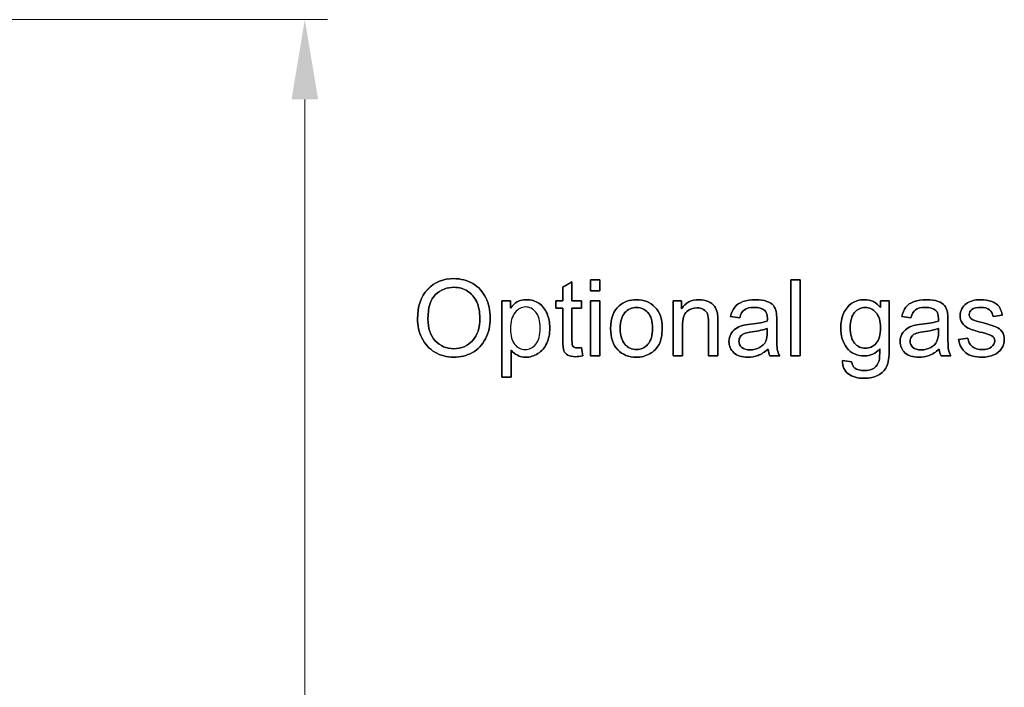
# Model space of a CAD drawing. Header units: inches. Extents: x 0 to 17820, y -10 to 12600.
# Tile 281 of 338: x 9466 to 10762, y 10402 to 11280. Entities that reach past the tile are written whole.
import ezdxf

# ---------------------------------------------------------------- set-up
doc = ezdxf.new("R2010")
doc.units = ezdxf.units.IN
doc.layers.add('1', color=7, linetype='Continuous', true_color=0xffffff)
doc.layers.add('254', color=7, linetype='Continuous', true_color=0xffffff)
doc.styles.add('latin_extended', font='simplex.shx')
doc.dimstyles.get("Standard").update_dxf_attribs({"dimtxt": 0.18, "dimasz": 0.18, "dimexe": 0.18, "dimexo": 0.0625, "dimgap": 0.09, "dimtad": 0, "dimtih": 1, "dimtoh": 1, "dimdec": 4, "dimzin": 0, "dimdsep": 46, "dimtxsty": 'Standard', "dimcen": 0.09, "dimadec": 0, "dimazin": 0, "dimtfac": 1, "dimtdec": 4, "dimtofl": 0, "dimtmove": 0, "dimatfit": 3, "dimfxl": 1, "dimtolj": 1, "dimtzin": 0, "dimarcsym": 0})

# ---------------------------------------------------------------- blocks, each defined once
blk = doc.blocks.new('_U11')
at = {"layer": '254', "color": 3, "linetype": 'Continuous', "lineweight": 13, "transparency": 16777216}
for p, q in [((8978.7, 11280.4), (9871.4, 11280.4)), ((9841.4, 11175.4), (9841.4, 7804.9)), ((8526.7, 7699.9), (9871.4, 7699.9))]:
    blk.add_line(p, q, dxfattribs=at)
at = {"layer": '254', "color": 3, "transparency": 16777216}
for points in [[(9858.9, 11175.4), (9823.9, 11175.4), (9841.4, 11280.4)], [(9823.9, 7804.9), (9858.9, 7804.9), (9841.4, 7699.9)]]:
    blk.add_solid(points, dxfattribs=at)
at = {"layer": 'Defpoints', "color": 0, "transparency": 16777216}
for p in [(8948.7, 11280.4), (8496.7, 7699.9), (9841.4, 7699.9)]:
    blk.add_point(p, dxfattribs=at)
at = {"layer": '254', "color": 2, "lineweight": 13, "transparency": 16777216, "insert": (9683.9, 9305.1), "char_height": 105, "attachment_point": 1, "rotation": 90, "style": 'latin_extended'}
blk.add_mtext('\\A1;3580', dxfattribs=at)

msp = doc.modelspace()

# ---------------------------------------------------------------- linework, layer by layer
at = {"layer": '1', "color": 150, "linetype": 'Continuous', "lineweight": 25}
for points, knots in [([(10003.109, 10925.555), (9994.188, 10916.16), (9989.737, 10903.165), (9989.737, 10877.787), (9991.655, 10869.447), (9999.289, 10853.719), (10004.907, 10847.524), (10019.726, 10838.428), (10028.135, 10836.14), (10046.247, 10836.14), (10054.331, 10838.212), (10069.343, 10846.433), (10075.129, 10852.487), (10083.316, 10868.501), (10085.362, 10877.583), (10085.362, 10897.716), (10083.418, 10906.669), (10075.631, 10922.448), (10070.013, 10928.593), (10055.187, 10937.438), (10046.861, 10939.619), (10023.531, 10939.619), (10012.019, 10934.937), (10003.109, 10925.555)], [0, 0, 0, 0, 0.16065879, 0.16065879, 0.24556782, 0.24556782, 0.33070077, 0.33070077, 0.4156206, 0.4156206, 0.49407913, 0.49407913, 0.57221999, 0.57221999, 0.65036086, 0.65036086, 0.72751509, 0.72751509, 0.80487083, 0.80487083, 0.88210946, 0.88210946, 1, 1, 1, 1]), ([(10217.442, 10937.854), (10217.442, 10933.147), (10217.442, 10928.44), (10217.442, 10923.732), (10221.535, 10923.732), (10225.628, 10923.732), (10229.721, 10923.732), (10229.721, 10928.44), (10229.721, 10933.147), (10229.721, 10937.854), (10225.628, 10937.854), (10221.535, 10937.854), (10217.442, 10937.854)], [0, 0, 0, 0, 0.26744186, 0.26744186, 0.26744186, 0.5, 0.5, 0.5, 0.76744186, 0.76744186, 0.76744186, 1, 1, 1, 1]), ([(10481.192, 10937.854), (10481.192, 10904.52), (10481.192, 10871.187), (10481.192, 10837.854), (10485.285, 10837.854), (10489.379, 10837.854), (10493.472, 10837.854), (10493.472, 10871.187), (10493.472, 10904.52), (10493.472, 10937.854), (10489.379, 10937.854), (10485.285, 10937.854), (10481.192, 10937.854)], [0, 0, 0, 0, 0.44531784, 0.44531784, 0.44531784, 0.5, 0.5, 0.5, 0.94531784, 0.94531784, 0.94531784, 1, 1, 1, 1]), ([(10013.094, 10857.885), (10006.621, 10864.817), (10003.372, 10874.308), (10003.372, 10901.399), (10006.749, 10912.144), (10020.243, 10925.025), (10028.314, 10928.235), (10044.277, 10928.235), (10050.238, 10926.572), (10060.829, 10919.87), (10064.845, 10915.163), (10070.367, 10903.046), (10071.727, 10895.925), (10071.727, 10874.922), (10068.504, 10864.971), (10055.637, 10850.976), (10047.45, 10847.473), (10027.7, 10847.473), (10019.591, 10850.926), (10013.094, 10857.885)], [0, 0, 0, 0, 0.09771353, 0.09771353, 0.21969985, 0.21969985, 0.34145563, 0.34145563, 0.42671785, 0.42671785, 0.51198007, 0.51198007, 0.59710706, 0.59710706, 0.73175761, 0.73175761, 0.8669212, 0.8669212, 1, 1, 1, 1]), ([(10207.132, 10837.982), (10206.544, 10841.597), (10205.956, 10845.213), (10205.367, 10848.828), (10203.142, 10848.521), (10201.351, 10848.368), (10198.153, 10848.368), (10196.772, 10848.649), (10195.774, 10849.238), (10194.802, 10849.826), (10194.111, 10850.619), (10193.676, 10851.642), (10193.241, 10852.64), (10193.011, 10854.891), (10193.011, 10872.509), (10193.011, 10886.622), (10193.011, 10900.734), (10197.13, 10900.734), (10201.249, 10900.734), (10205.367, 10900.734), (10205.367, 10903.923), (10205.367, 10907.113), (10205.367, 10910.302), (10201.249, 10910.302), (10197.13, 10910.302), (10193.011, 10910.302), (10193.011, 10918.735), (10193.011, 10927.169), (10193.011, 10935.603), (10188.944, 10933.147), (10184.876, 10930.691), (10180.809, 10928.235), (10180.809, 10922.257), (10180.809, 10916.28), (10180.809, 10910.302), (10177.807, 10910.302), (10174.805, 10910.302), (10171.804, 10910.302), (10171.804, 10907.113), (10171.804, 10903.923), (10171.804, 10900.734), (10174.805, 10900.734), (10177.807, 10900.734), (10180.809, 10900.734), (10180.809, 10886.843), (10180.809, 10872.952), (10180.809, 10851.694), (10181.32, 10846.859), (10183.325, 10842.284), (10185.03, 10840.412), (10189.941, 10837.598), (10193.395, 10836.907), (10200.583, 10836.907), (10203.679, 10837.265), (10207.132, 10837.982)], [0, 0, 0, 0, 0.03867612, 0.03867612, 0.03867612, 0.05775588, 0.05775588, 0.08284222, 0.08284222, 0.08284222, 0.09580559, 0.09580559, 0.09580559, 0.12302873, 0.12302873, 0.23264991, 0.23264991, 0.23264991, 0.27194996, 0.27194996, 0.27194996, 0.30238106, 0.30238106, 0.30238106, 0.34168111, 0.34168111, 0.34168111, 0.42215265, 0.42215265, 0.42215265, 0.46749019, 0.46749019, 0.46749019, 0.52452816, 0.52452816, 0.52452816, 0.55316919, 0.55316919, 0.55316919, 0.58360029, 0.58360029, 0.58360029, 0.61224132, 0.61224132, 0.61224132, 0.74478747, 0.74478747, 0.81508818, 0.81508818, 0.88605215, 0.88605215, 0.95701611, 0.95701611, 1, 1, 1, 1]), ([(10100.865, 10910.302), (10100.865, 10876.9), (10100.865, 10843.499), (10100.865, 10810.097), (10104.958, 10810.097), (10109.051, 10810.097), (10113.144, 10810.097), (10113.144, 10821.848), (10113.144, 10833.599), (10113.144, 10845.349), (10115.242, 10842.714), (10117.902, 10840.54), (10124.39, 10837.066), (10128.084, 10836.216), (10137.78, 10836.216), (10143.101, 10837.803), (10153.243, 10844.103), (10157.12, 10848.675), (10162.431, 10860.524), (10163.771, 10867.196), (10163.771, 10881.522), (10162.543, 10887.892), (10157.725, 10899.477), (10154.152, 10903.983), (10144.72, 10910.339), (10139.238, 10911.939), (10128.34, 10911.939), (10124.298, 10911.018), (10117.678, 10907.324), (10114.679, 10904.572), (10112.044, 10900.888), (10112.044, 10904.026), (10112.044, 10907.164), (10112.044, 10910.302), (10108.318, 10910.302), (10104.591, 10910.302), (10100.865, 10910.302)], [0, 0, 0, 0, 0.34571608, 0.34571608, 0.34571608, 0.38808108, 0.38808108, 0.38808108, 0.50970395, 0.50970395, 0.50970395, 0.54564415, 0.54564415, 0.58146727, 0.58146727, 0.63050017, 0.63050017, 0.67964438, 0.67964438, 0.72861228, 0.72861228, 0.77420309, 0.77420309, 0.81996592, 0.81996592, 0.86589994, 0.86589994, 0.90116049, 0.90116049, 0.93662964, 0.93662964, 0.93662964, 0.96559895, 0.96559895, 0.96559895, 1, 1, 1, 1]), ([(10255.02, 10903.883), (10247.552, 10897.434), (10243.817, 10887.483), (10243.817, 10861.85), (10246.964, 10852.461), (10259.448, 10839.465), (10267.659, 10836.216), (10284.109, 10836.216), (10289.941, 10837.7), (10300.645, 10843.59), (10304.702, 10847.754), (10310.325, 10858.437), (10311.712, 10865.764), (10311.712, 10886.613), (10308.539, 10895.618), (10295.902, 10908.665), (10287.767, 10911.939), (10268.836, 10911.939), (10261.238, 10909.253), (10255.02, 10903.883)], [0, 0, 0, 0, 0.15231863, 0.15231863, 0.29126577, 0.29126577, 0.43021291, 0.43021291, 0.51687944, 0.51687944, 0.60372169, 0.60372169, 0.6903933, 0.6903933, 0.79724871, 0.79724871, 0.90410412, 0.90410412, 1, 1, 1, 1]), ([(10326.089, 10910.302), (10326.089, 10886.153), (10326.089, 10862.003), (10326.089, 10837.854), (10330.182, 10837.854), (10334.275, 10837.854), (10338.368, 10837.854), (10338.368, 10851.046), (10338.368, 10864.237), (10338.368, 10886.69), (10340.261, 10892.983), (10347.87, 10899.622), (10352.387, 10901.297), (10360.88, 10901.297), (10363.72, 10900.555), (10368.613, 10897.599), (10370.294, 10895.618), (10371.241, 10893.136), (10372.213, 10890.655), (10372.674, 10886.92), (10372.674, 10867.239), (10372.674, 10852.546), (10372.674, 10837.854), (10376.767, 10837.854), (10380.86, 10837.854), (10384.953, 10837.854), (10384.953, 10852.7), (10384.953, 10867.546), (10384.953, 10888.071), (10384.723, 10892.062), (10384.288, 10894.339), (10383.546, 10897.844), (10382.267, 10900.862), (10378.622, 10905.944), (10375.897, 10908), (10368.59, 10911.168), (10364.564, 10911.939), (10350.136, 10911.939), (10342.461, 10907.948), (10337.14, 10899.992), (10337.14, 10903.429), (10337.14, 10906.865), (10337.14, 10910.302), (10333.456, 10910.302), (10329.773, 10910.302), (10326.089, 10910.302)], [0, 0, 0, 0, 0.16413715, 0.16413715, 0.16413715, 0.19195701, 0.19195701, 0.19195701, 0.28161809, 0.28161809, 0.34456051, 0.34456051, 0.40726343, 0.40726343, 0.44660644, 0.44660644, 0.48564964, 0.48564964, 0.48564964, 0.5169313, 0.5169313, 0.60906513, 0.60906513, 0.60906513, 0.64134315, 0.64134315, 0.64134315, 0.75841821, 0.75841821, 0.80320397, 0.80320397, 0.80320397, 0.82968334, 0.82968334, 0.85633964, 0.85633964, 0.88292838, 0.88292838, 0.94403582, 0.94403582, 0.94403582, 0.97104607, 0.97104607, 0.97104607, 1, 1, 1, 1]), ([(10437.932, 10838.6), (10442.129, 10840.182), (10446.503, 10842.919), (10451.057, 10846.782), (10451.415, 10843.379), (10452.233, 10840.386), (10453.513, 10837.854), (10457.785, 10837.854), (10462.057, 10837.854), (10466.329, 10837.854), (10464.794, 10840.617), (10463.745, 10843.533), (10462.721, 10849.575), (10462.441, 10856.784), (10462.441, 10873.677), (10462.441, 10879.135), (10462.441, 10890.041), (10462.236, 10893.802), (10461.827, 10895.899), (10461.11, 10899.276), (10459.831, 10902.039), (10456.211, 10906.475), (10453.359, 10908.281), (10445.611, 10911.206), (10440.594, 10911.939), (10428.186, 10911.939), (10422.686, 10911.069), (10413.241, 10907.682), (10409.614, 10905.237), (10407.132, 10902.065), (10404.625, 10898.918), (10402.835, 10894.774), (10401.735, 10889.632), (10405.734, 10889.086), (10409.733, 10888.54), (10413.733, 10887.994), (10415.063, 10893.136), (10417.084, 10896.718), (10422.61, 10900.76), (10426.856, 10901.758), (10438.829, 10901.758), (10443.484, 10900.376), (10448.946, 10895.581), (10450.11, 10892.036), (10450.11, 10886.587), (10450.085, 10885.513), (10450.033, 10883.825), (10445.352, 10882.187), (10438.035, 10880.78), (10423.273, 10879.026), (10419.642, 10878.401), (10417.212, 10877.762), (10413.937, 10876.841), (10410.995, 10875.51), (10405.788, 10871.937), (10403.653, 10869.601), (10400.441, 10863.737), (10399.611, 10860.494), (10399.611, 10850.901), (10401.76, 10845.938), (10410.305, 10838.161), (10416.419, 10836.216), (10429.21, 10836.216), (10433.712, 10837.01), (10437.932, 10838.6)], [0, 0, 0, 0, 0.07650394, 0.07650394, 0.07650394, 0.12233479, 0.12233479, 0.12233479, 0.18542425, 0.18542425, 0.18542425, 0.23108976, 0.23108976, 0.27682058, 0.27682058, 0.29864587, 0.29864587, 0.32043707, 0.32043707, 0.32043707, 0.35130399, 0.35130399, 0.38195844, 0.38195844, 0.41279066, 0.41279066, 0.44375028, 0.44375028, 0.4749126, 0.4749126, 0.4749126, 0.51520845, 0.51520845, 0.51520845, 0.55089076, 0.55089076, 0.55089076, 0.58802562, 0.58802562, 0.62516048, 0.62516048, 0.66492436, 0.66492436, 0.69417679, 0.69417679, 0.69671399, 0.69671399, 0.69671399, 0.76089567, 0.76089567, 0.79241422, 0.79241422, 0.79241422, 0.82041888, 0.82041888, 0.84829607, 0.84829607, 0.875987, 0.875987, 0.92354316, 0.92354316, 0.97109931, 0.97109931, 1, 1, 1, 1]), ([(10561.008, 10830.077), (10557.026, 10830.665), (10553.044, 10831.254), (10549.061, 10831.842), (10548.882, 10824.039), (10551.44, 10818.181), (10562.083, 10810.404), (10569.066, 10808.46), (10584.978, 10808.46), (10591.118, 10809.816), (10601.065, 10815.274), (10604.702, 10819), (10609.307, 10828.414), (10610.458, 10836.396), (10610.458, 10868.552), (10610.458, 10889.427), (10610.458, 10910.302), (10606.68, 10910.302), (10602.903, 10910.302), (10599.125, 10910.302), (10599.125, 10907.386), (10599.125, 10904.469), (10599.125, 10901.553), (10593.574, 10908.486), (10586.539, 10911.939), (10571.573, 10911.939), (10565.997, 10910.328), (10556.48, 10903.983), (10552.847, 10899.455), (10547.871, 10887.759), (10546.605, 10881.394), (10546.605, 10864.433), (10549.343, 10855.812), (10560.241, 10841.435), (10567.966, 10837.854), (10585.925, 10837.854), (10592.602, 10841), (10597.974, 10847.345), (10598.025, 10839.337), (10597.718, 10834.068), (10596.023, 10827.488), (10593.907, 10824.295), (10587.716, 10819.742), (10583.341, 10818.616), (10572.367, 10818.616), (10568.197, 10819.742), (10562.882, 10823.716), (10561.494, 10826.393), (10561.008, 10830.077)], [0, 0, 0, 0, 0.0346674, 0.0346674, 0.0346674, 0.0920587, 0.0920587, 0.14945, 0.14945, 0.19767228, 0.19767228, 0.24560027, 0.24560027, 0.29352827, 0.29352827, 0.38221136, 0.38221136, 0.38221136, 0.40680852, 0.40680852, 0.40680852, 0.42579776, 0.42579776, 0.42579776, 0.47880468, 0.47880468, 0.51863923, 0.51863923, 0.55847377, 0.55847377, 0.59851928, 0.59851928, 0.65680775, 0.65680775, 0.71509621, 0.71509621, 0.7619967, 0.7619967, 0.7619967, 0.79616416, 0.79616416, 0.85258836, 0.85258836, 0.90901256, 0.90901256, 0.96113536, 0.96113536, 1, 1, 1, 1]), ([(10663.155, 10838.6), (10667.352, 10840.182), (10671.727, 10842.919), (10676.281, 10846.782), (10676.639, 10843.379), (10677.457, 10840.386), (10678.736, 10837.854), (10683.009, 10837.854), (10687.281, 10837.854), (10691.553, 10837.854), (10690.018, 10840.617), (10688.969, 10843.533), (10687.945, 10849.575), (10687.665, 10856.784), (10687.665, 10873.677), (10687.665, 10879.135), (10687.665, 10890.041), (10687.46, 10893.802), (10687.051, 10895.899), (10686.334, 10899.276), (10685.055, 10902.039), (10681.435, 10906.475), (10678.583, 10908.281), (10670.835, 10911.206), (10665.818, 10911.939), (10653.41, 10911.939), (10647.91, 10911.069), (10638.465, 10907.682), (10634.838, 10905.237), (10632.356, 10902.065), (10629.849, 10898.918), (10628.059, 10894.774), (10626.958, 10889.632), (10630.958, 10889.086), (10634.957, 10888.54), (10638.956, 10887.994), (10640.287, 10893.136), (10642.308, 10896.718), (10647.833, 10900.76), (10652.08, 10901.758), (10664.052, 10901.758), (10668.708, 10900.376), (10674.17, 10895.581), (10675.334, 10892.036), (10675.334, 10886.587), (10675.308, 10885.513), (10675.257, 10883.825), (10670.576, 10882.187), (10663.259, 10880.78), (10648.497, 10879.026), (10644.866, 10878.401), (10642.436, 10877.762), (10639.161, 10876.841), (10636.219, 10875.51), (10631.012, 10871.937), (10628.877, 10869.601), (10625.665, 10863.737), (10624.835, 10860.494), (10624.835, 10850.901), (10626.984, 10845.938), (10635.528, 10838.161), (10641.643, 10836.216), (10654.434, 10836.216), (10658.936, 10837.01), (10663.155, 10838.6)], [0, 0, 0, 0, 0.07650394, 0.07650394, 0.07650394, 0.12233479, 0.12233479, 0.12233479, 0.18542425, 0.18542425, 0.18542425, 0.23108976, 0.23108976, 0.27682058, 0.27682058, 0.29864587, 0.29864587, 0.32043707, 0.32043707, 0.32043707, 0.35130399, 0.35130399, 0.38195844, 0.38195844, 0.41279066, 0.41279066, 0.44375028, 0.44375028, 0.4749126, 0.4749126, 0.4749126, 0.51520845, 0.51520845, 0.51520845, 0.55089076, 0.55089076, 0.55089076, 0.58802562, 0.58802562, 0.62516048, 0.62516048, 0.66492436, 0.66492436, 0.69417679, 0.69417679, 0.69671399, 0.69671399, 0.69671399, 0.76089567, 0.76089567, 0.79241422, 0.79241422, 0.79241422, 0.82041888, 0.82041888, 0.84829607, 0.84829607, 0.875987, 0.875987, 0.92354316, 0.92354316, 0.97109931, 0.97109931, 1, 1, 1, 1]), ([(10713.937, 10861.389), (10709.887, 10860.75), (10705.836, 10860.11), (10701.786, 10859.471), (10703.142, 10851.796), (10706.288, 10845.989), (10716.163, 10838.161), (10723.351, 10836.216), (10738.445, 10836.216), (10743.536, 10837.214), (10752.54, 10841.154), (10755.994, 10843.942), (10760.741, 10851.19), (10761.955, 10855.045), (10761.955, 10863.308), (10760.983, 10866.813), (10759.013, 10869.627), (10757.068, 10872.466), (10754.357, 10874.615), (10747.492, 10877.535), (10741.438, 10879.45), (10726.748, 10883.393), (10723.147, 10884.464), (10721.919, 10884.925), (10719.77, 10885.794), (10718.209, 10886.869), (10717.212, 10888.199), (10716.214, 10889.478), (10715.702, 10890.911), (10715.702, 10895.004), (10716.905, 10897.178), (10721.73, 10900.926), (10725.756, 10901.834), (10736.168, 10901.834), (10739.852, 10900.785), (10745.094, 10896.612), (10746.682, 10893.699), (10747.219, 10889.964), (10751.219, 10890.51), (10755.218, 10891.056), (10759.217, 10891.601), (10758.45, 10896.283), (10757.043, 10900.018), (10752.962, 10905.629), (10749.778, 10907.846), (10741.182, 10911.121), (10736.194, 10911.939), (10726.728, 10911.939), (10723.198, 10911.453), (10716.605, 10909.46), (10713.988, 10908.281), (10712.095, 10906.874), (10709.537, 10905.058), (10707.516, 10902.781), (10706.058, 10900.018), (10704.574, 10897.281), (10703.832, 10894.288), (10703.832, 10887.508), (10704.728, 10884.259), (10708.328, 10878.397), (10710.97, 10876.099), (10717.918, 10872.778), (10724.17, 10870.829), (10739.852, 10866.864), (10744.022, 10865.482), (10748.124, 10862.81), (10749.343, 10860.622), (10749.343, 10854.738), (10747.961, 10852.052), (10742.523, 10847.434), (10738.317, 10846.321), (10727.086, 10846.321), (10722.737, 10847.6), (10716.523, 10852.796), (10714.602, 10856.529), (10713.937, 10861.389)], [0, 0, 0, 0, 0.04048951, 0.04048951, 0.04048951, 0.10713507, 0.10713507, 0.17378063, 0.17378063, 0.21398528, 0.21398528, 0.25418994, 0.25418994, 0.29419666, 0.29419666, 0.33495352, 0.33495352, 0.33495352, 0.36752383, 0.36752383, 0.40018235, 0.40018235, 0.42284402, 0.42284402, 0.42284402, 0.43935576, 0.43935576, 0.43935576, 0.45256377, 0.45256377, 0.47344095, 0.47344095, 0.49445695, 0.49445695, 0.51232055, 0.51232055, 0.52999349, 0.52999349, 0.52999349, 0.56186032, 0.56186032, 0.56186032, 0.59371819, 0.59371819, 0.62538692, 0.62538692, 0.65705566, 0.65705566, 0.67816815, 0.67816815, 0.69923584, 0.69923584, 0.69923584, 0.72293913, 0.72293913, 0.72293913, 0.74690676, 0.74690676, 0.77334724, 0.77334724, 0.80005965, 0.80005965, 0.82669612, 0.82669612, 0.84644661, 0.84644661, 0.87468024, 0.87468024, 0.90602215, 0.90602215, 0.93753622, 0.93753622, 0.96890705, 0.96890705, 1, 1, 1, 1]), ([(10117.647, 10852.998), (10113.861, 10857.45), (10111.993, 10864.331), (10111.993, 10882.98), (10113.988, 10890.092), (10122.062, 10899.852), (10126.677, 10902.32), (10137.166, 10902.32), (10141.719, 10900.018), (10149.289, 10890.811), (10151.21, 10883.927), (10151.21, 10864.996), (10149.266, 10857.859), (10141.502, 10848.613), (10136.808, 10846.321), (10125.986, 10846.321), (10121.433, 10848.547), (10117.647, 10852.998)], [0, 0, 0, 0, 0.12284292, 0.12284292, 0.24534928, 0.24534928, 0.36754122, 0.36754122, 0.49093113, 0.49093113, 0.61425057, 0.61425057, 0.74371891, 0.74371891, 0.87276825, 0.87276825, 1, 1, 1, 1]), ([(10217.442, 10910.302), (10217.442, 10886.153), (10217.442, 10862.003), (10217.442, 10837.854), (10221.535, 10837.854), (10225.628, 10837.854), (10229.721, 10837.854), (10229.721, 10862.003), (10229.721, 10886.153), (10229.721, 10910.302), (10225.628, 10910.302), (10221.535, 10910.302), (10217.442, 10910.302)], [0, 0, 0, 0, 0.42753623, 0.42753623, 0.42753623, 0.5, 0.5, 0.5, 0.92753623, 0.92753623, 0.92753623, 1, 1, 1, 1]), ([(10262.524, 10853.234), (10258.476, 10857.859), (10256.455, 10864.792), (10256.455, 10883.339), (10258.476, 10890.297), (10266.572, 10899.47), (10271.65, 10901.758), (10283.853, 10901.758), (10288.892, 10899.455), (10297.08, 10890.244), (10299.074, 10883.441), (10299.074, 10864.971), (10297.053, 10857.91), (10288.957, 10848.635), (10283.878, 10846.321), (10271.65, 10846.321), (10266.559, 10848.624), (10262.524, 10853.234)], [0, 0, 0, 0, 0.12284656, 0.12284656, 0.24535471, 0.24535471, 0.368248, 0.368248, 0.48960513, 0.48960513, 0.6110062, 0.6110062, 0.74003818, 0.74003818, 0.86947524, 0.86947524, 1, 1, 1, 1]), ([(10564.902, 10854.55), (10561.11, 10858.933), (10559.217, 10865.866), (10559.217, 10884.106), (10561.136, 10890.681), (10568.783, 10899.559), (10573.415, 10901.758), (10584.416, 10901.758), (10589.148, 10899.506), (10597.028, 10890.501), (10598.997, 10883.825), (10598.997, 10865.687), (10597.079, 10858.882), (10589.455, 10850.184), (10584.723, 10848.01), (10573.39, 10848.01), (10568.657, 10850.21), (10564.902, 10854.55)], [0, 0, 0, 0, 0.13020481, 0.13020481, 0.24955923, 0.24955923, 0.36965089, 0.36965089, 0.49199779, 0.49199779, 0.61434469, 0.61434469, 0.74270286, 0.74270286, 0.87106103, 0.87106103, 1, 1, 1, 1]), ([(10429.979, 10869.564), (10438.88, 10870.855), (10445.582, 10872.389), (10450.033, 10874.206), (10450.033, 10872.705), (10450.033, 10871.204), (10450.033, 10864.306), (10449.368, 10860.212), (10448.064, 10857.424), (10446.324, 10853.842), (10443.612, 10851.003), (10436.245, 10846.859), (10432.049, 10845.835), (10422.533, 10845.835), (10418.926, 10846.91), (10413.975, 10851.299), (10412.709, 10854.022), (10412.709, 10859.419), (10413.298, 10861.364), (10415.537, 10864.876), (10417.186, 10866.199), (10419.258, 10867.12), (10421.356, 10868.015), (10424.938, 10868.834), (10429.979, 10869.564)], [0, 0, 0, 0, 0.16673068, 0.16673068, 0.16673068, 0.20312128, 0.20312128, 0.3340034, 0.3340034, 0.3340034, 0.4399845, 0.4399845, 0.5459656, 0.5459656, 0.65309244, 0.65309244, 0.75967285, 0.75967285, 0.82878358, 0.82878358, 0.89718377, 0.89718377, 0.89718377, 1, 1, 1, 1]), ([(10655.203, 10869.564), (10664.104, 10870.855), (10670.806, 10872.389), (10675.257, 10874.206), (10675.257, 10872.705), (10675.257, 10871.204), (10675.257, 10864.306), (10674.592, 10860.212), (10673.287, 10857.424), (10671.548, 10853.842), (10668.836, 10851.003), (10661.469, 10846.859), (10657.273, 10845.835), (10647.757, 10845.835), (10644.15, 10846.91), (10639.199, 10851.299), (10637.933, 10854.022), (10637.933, 10859.419), (10638.522, 10861.364), (10640.761, 10864.876), (10642.41, 10866.199), (10644.482, 10867.12), (10646.58, 10868.015), (10650.161, 10868.834), (10655.203, 10869.564)], [0, 0, 0, 0, 0.16673068, 0.16673068, 0.16673068, 0.20312128, 0.20312128, 0.3340034, 0.3340034, 0.3340034, 0.4399845, 0.4399845, 0.5459656, 0.5459656, 0.65309244, 0.65309244, 0.75967285, 0.75967285, 0.82878358, 0.82878358, 0.89718377, 0.89718377, 0.89718377, 1, 1, 1, 1])]:
    msp.add_open_spline(points, degree=3, knots=knots, dxfattribs=at)
at = {"layer": '254', "color": 2, "linetype": 'Continuous', "lineweight": 25}
for points, knots in [([(10061.852, 10842.331), (10069.343, 10846.433), (10075.129, 10852.487), (10083.316, 10868.501), (10085.362, 10877.583), (10085.362, 10897.716), (10083.418, 10906.669), (10075.631, 10922.448), (10070.013, 10928.593), (10055.187, 10937.438), (10046.861, 10939.619), (10023.531, 10939.619), (10012.019, 10934.937), (10003.116, 10925.549)], [0, 0, 0, 0, 0.15445274, 0.15445274, 0.30890547, 0.30890547, 0.46140805, 0.46140805, 0.61430892, 0.61430892, 0.7669783, 0.7669783, 1, 1, 1, 1]), ([(10003.116, 10925.549), (9994.188, 10916.16), (9989.737, 10903.165), (9989.737, 10877.787), (9991.655, 10869.447), (9999.289, 10853.719), (10004.907, 10847.524), (10019.726, 10838.428), (10028.135, 10836.14), (10046.247, 10836.14), (10054.331, 10838.212), (10061.852, 10842.331)], [0, 0, 0, 0, 0.32516813, 0.32516813, 0.49702124, 0.49702124, 0.66932755, 0.66932755, 0.8412025, 0.8412025, 1, 1, 1, 1]), ([(10013.093, 10857.884), (10006.621, 10864.817), (10003.372, 10874.308), (10003.372, 10901.399), (10006.749, 10912.144), (10020.243, 10925.025), (10028.314, 10928.235), (10044.277, 10928.235), (10050.238, 10926.572), (10060.829, 10919.87), (10064.845, 10915.163), (10067.608, 10909.1)], [0, 0, 0, 0, 0.19085417, 0.19085417, 0.42911798, 0.42911798, 0.66693149, 0.66693149, 0.83346574, 0.83346574, 1, 1, 1, 1]), ([(10113.144, 10845.349), (10115.242, 10842.714), (10117.902, 10840.54), (10124.39, 10837.066), (10128.084, 10836.216), (10137.78, 10836.216), (10143.101, 10837.803), (10153.243, 10844.103), (10157.12, 10848.675), (10162.431, 10860.524), (10163.771, 10867.196), (10163.771, 10881.522), (10162.543, 10887.892), (10157.725, 10899.477), (10154.152, 10903.983), (10144.72, 10910.339), (10139.238, 10911.939), (10128.34, 10911.939), (10124.298, 10911.018), (10117.678, 10907.324), (10114.679, 10904.572), (10112.044, 10900.888)], [0, 0, 0, 0, 0.08418375, 0.08418375, 0.16809324, 0.16809324, 0.28294436, 0.28294436, 0.39805624, 0.39805624, 0.51275512, 0.51275512, 0.61954373, 0.61954373, 0.7267353, 0.7267353, 0.83432783, 0.83432783, 0.91691961, 0.91691961, 1, 1, 1, 1]), ([(10295.288, 10840.642), (10300.645, 10843.59), (10304.702, 10847.754), (10310.325, 10858.437), (10311.712, 10865.764), (10311.712, 10886.613), (10308.539, 10895.618), (10295.902, 10908.665), (10287.767, 10911.939), (10268.836, 10911.939), (10261.238, 10909.253), (10255.022, 10903.881)], [0, 0, 0, 0, 0.17975276, 0.17975276, 0.3591523, 0.3591523, 0.58032983, 0.58032983, 0.80150735, 0.80150735, 1, 1, 1, 1]), ([(10384.288, 10894.339), (10383.546, 10897.844), (10382.267, 10900.862), (10378.622, 10905.944), (10375.897, 10908), (10368.59, 10911.168), (10364.564, 10911.939), (10350.136, 10911.939), (10342.461, 10907.948), (10337.14, 10899.992)], [0, 0, 0, 0, 0.18802122, 0.18802122, 0.37729873, 0.37729873, 0.56609645, 0.56609645, 1, 1, 1, 1]), ([(10461.827, 10895.899), (10461.11, 10899.276), (10459.831, 10902.039), (10456.211, 10906.475), (10453.359, 10908.281), (10445.611, 10911.206), (10440.594, 10911.939), (10428.186, 10911.939), (10422.686, 10911.069), (10413.241, 10907.682), (10409.614, 10905.237), (10407.132, 10902.065)], [0, 0, 0, 0, 0.19981754, 0.19981754, 0.39825966, 0.39825966, 0.59785254, 0.59785254, 0.79827019, 0.79827019, 1, 1, 1, 1]), ([(10599.125, 10901.553), (10593.574, 10908.486), (10586.539, 10911.939), (10571.573, 10911.939), (10565.997, 10910.328), (10556.48, 10903.983), (10552.847, 10899.455), (10547.871, 10887.759), (10546.605, 10881.394), (10546.605, 10864.433), (10549.343, 10855.812), (10560.241, 10841.435), (10567.966, 10837.854), (10585.925, 10837.854), (10592.602, 10841), (10597.974, 10847.345)], [0, 0, 0, 0, 0.15766535, 0.15766535, 0.27615039, 0.27615039, 0.39463543, 0.39463543, 0.51374797, 0.51374797, 0.68712289, 0.68712289, 0.86049781, 0.86049781, 1, 1, 1, 1]), ([(10687.051, 10895.899), (10686.334, 10899.276), (10685.055, 10902.039), (10681.435, 10906.475), (10678.583, 10908.281), (10670.835, 10911.206), (10665.818, 10911.939), (10653.41, 10911.939), (10647.91, 10911.069), (10638.465, 10907.682), (10634.838, 10905.237), (10632.356, 10902.065)], [0, 0, 0, 0, 0.19981754, 0.19981754, 0.39825966, 0.39825966, 0.59785254, 0.59785254, 0.79827019, 0.79827019, 1, 1, 1, 1]), ([(10759.217, 10891.601), (10758.45, 10896.283), (10757.043, 10900.018), (10752.962, 10905.629), (10749.778, 10907.846), (10741.182, 10911.121), (10736.194, 10911.939), (10726.728, 10911.939), (10723.198, 10911.453), (10716.605, 10909.46), (10713.988, 10908.281), (10712.095, 10906.874)], [0, 0, 0, 0, 0.23190349, 0.23190349, 0.46243028, 0.46243028, 0.69295707, 0.69295707, 0.8466416, 0.8466416, 1, 1, 1, 1]), ([(10067.608, 10909.1), (10070.367, 10903.046), (10071.727, 10895.925), (10071.727, 10874.922), (10068.504, 10864.971), (10055.637, 10850.976), (10047.45, 10847.473), (10027.7, 10847.473), (10019.591, 10850.926), (10013.093, 10857.884)], [0, 0, 0, 0, 0.17443343, 0.17443343, 0.45034543, 0.45034543, 0.72730868, 0.72730868, 1, 1, 1, 1]), ([(10117.647, 10852.998), (10113.861, 10857.45), (10111.993, 10864.331), (10111.993, 10882.98), (10113.988, 10890.092), (10122.062, 10899.852), (10126.677, 10902.32), (10137.166, 10902.32), (10141.719, 10900.018), (10149.289, 10890.811), (10151.21, 10883.927), (10151.21, 10864.996), (10149.266, 10857.859), (10141.502, 10848.613), (10136.808, 10846.321), (10125.986, 10846.321), (10121.433, 10848.547), (10117.647, 10852.998)], [0, 0, 0, 0, 0.12284292, 0.12284292, 0.24534928, 0.24534928, 0.36754122, 0.36754122, 0.49093113, 0.49093113, 0.61425057, 0.61425057, 0.74371891, 0.74371891, 0.87276825, 0.87276825, 1, 1, 1, 1]), ([(10180.809, 10900.734), (10180.809, 10886.843), (10180.809, 10872.952), (10180.809, 10851.694), (10181.32, 10846.859), (10183.325, 10842.284), (10185.03, 10840.412), (10189.941, 10837.598), (10193.395, 10836.907), (10200.583, 10836.907), (10203.679, 10837.265), (10207.132, 10837.982)], [0, 0, 0, 0, 0.34182638, 0.34182638, 0.52312656, 0.52312656, 0.7061372, 0.7061372, 0.88914784, 0.88914784, 1, 1, 1, 1]), ([(10193.676, 10851.642), (10193.241, 10852.64), (10193.011, 10854.891), (10193.011, 10872.509), (10193.011, 10886.622), (10193.011, 10900.734)], [0, 0, 0, 0, 0.19893514, 0.19893514, 1, 1, 1, 1]), ([(10255.022, 10903.881), (10247.552, 10897.434), (10243.817, 10887.483), (10243.817, 10861.85), (10246.964, 10852.461), (10259.448, 10839.465), (10267.659, 10836.216), (10284.109, 10836.216), (10289.941, 10837.7), (10295.288, 10840.642)], [0, 0, 0, 0, 0.29468889, 0.29468889, 0.56350814, 0.56350814, 0.83232739, 0.83232739, 1, 1, 1, 1]), ([(10262.517, 10853.229), (10258.476, 10857.859), (10256.455, 10864.792), (10256.455, 10883.339), (10258.476, 10890.297), (10266.572, 10899.47), (10271.65, 10901.758), (10283.853, 10901.758), (10288.892, 10899.455), (10292.986, 10894.85)], [0, 0, 0, 0, 0.25090947, 0.25090947, 0.50112772, 0.50112772, 0.75213264, 0.75213264, 1, 1, 1, 1]), ([(10338.368, 10837.854), (10338.368, 10851.046), (10338.368, 10864.237), (10338.368, 10886.69), (10340.261, 10892.983), (10347.87, 10899.622), (10352.387, 10901.297), (10360.88, 10901.297), (10363.72, 10900.555), (10368.613, 10897.599), (10370.294, 10895.618), (10371.241, 10893.136)], [0, 0, 0, 0, 0.30528882, 0.30528882, 0.51960276, 0.51960276, 0.73310121, 0.73310121, 0.86706102, 0.86706102, 1, 1, 1, 1]), ([(10413.733, 10887.994), (10415.063, 10893.136), (10417.084, 10896.718), (10422.61, 10900.76), (10426.856, 10901.758), (10438.829, 10901.758), (10443.484, 10900.376), (10448.946, 10895.581), (10450.11, 10892.036), (10450.11, 10886.587), (10450.085, 10885.513), (10450.033, 10883.825)], [0, 0, 0, 0, 0.25465667, 0.25465667, 0.50931335, 0.50931335, 0.78199882, 0.78199882, 0.98260084, 0.98260084, 1, 1, 1, 1]), ([(10549.061, 10831.842), (10548.882, 10824.039), (10551.44, 10818.181), (10562.083, 10810.404), (10569.066, 10808.46), (10584.978, 10808.46), (10591.118, 10809.816), (10601.065, 10815.274), (10604.702, 10819), (10609.307, 10828.414), (10610.458, 10836.396), (10610.458, 10868.552), (10610.458, 10889.427), (10610.458, 10910.302)], [0, 0, 0, 0, 0.16513393, 0.16513393, 0.33026787, 0.33026787, 0.46901946, 0.46901946, 0.6069243, 0.6069243, 0.74482914, 0.74482914, 1, 1, 1, 1]), ([(10564.897, 10854.559), (10561.11, 10858.933), (10559.217, 10865.866), (10559.217, 10884.106), (10561.136, 10890.681), (10568.783, 10899.559), (10573.415, 10901.758), (10584.416, 10901.758), (10589.148, 10899.506), (10593.088, 10895.004)], [0, 0, 0, 0, 0.26464512, 0.26464512, 0.50723648, 0.50723648, 0.75132632, 0.75132632, 1, 1, 1, 1]), ([(10638.956, 10887.994), (10640.287, 10893.136), (10642.308, 10896.718), (10647.833, 10900.76), (10652.08, 10901.758), (10664.052, 10901.758), (10668.708, 10900.376), (10674.17, 10895.581), (10675.334, 10892.036), (10675.334, 10886.587), (10675.308, 10885.513), (10675.257, 10883.825)], [0, 0, 0, 0, 0.25465667, 0.25465667, 0.50931335, 0.50931335, 0.78199882, 0.78199882, 0.98260084, 0.98260084, 1, 1, 1, 1]), ([(10706.058, 10900.018), (10704.574, 10897.281), (10703.832, 10894.288), (10703.832, 10887.508), (10704.728, 10884.259), (10708.328, 10878.397), (10710.97, 10876.099), (10717.918, 10872.778), (10724.17, 10870.829), (10739.852, 10866.864), (10744.022, 10865.482), (10748.124, 10862.81), (10749.343, 10860.622), (10749.343, 10854.738), (10747.961, 10852.052), (10742.523, 10847.434), (10738.317, 10846.321), (10727.086, 10846.321), (10722.737, 10847.6), (10716.523, 10852.796), (10714.602, 10856.529), (10713.937, 10861.389)], [0, 0, 0, 0, 0.08650673, 0.08650673, 0.18193876, 0.18193876, 0.27835227, 0.27835227, 0.37449169, 0.37449169, 0.44577744, 0.44577744, 0.54768149, 0.54768149, 0.66080434, 0.66080434, 0.77454855, 0.77454855, 0.88777574, 0.88777574, 1, 1, 1, 1]), ([(10717.212, 10888.199), (10716.214, 10889.478), (10715.702, 10890.911), (10715.702, 10895.004), (10716.905, 10897.178), (10721.73, 10900.926), (10725.756, 10901.834), (10736.168, 10901.834), (10739.852, 10900.785), (10745.094, 10896.612), (10746.682, 10893.699), (10747.219, 10889.964)], [0, 0, 0, 0, 0.1457231, 0.1457231, 0.37605961, 0.37605961, 0.60792769, 0.60792769, 0.80501556, 0.80501556, 1, 1, 1, 1]), ([(10292.986, 10894.85), (10297.08, 10890.244), (10299.074, 10883.441), (10299.074, 10864.971), (10297.053, 10857.91), (10288.957, 10848.635), (10283.878, 10846.321), (10271.65, 10846.321), (10266.559, 10848.624), (10262.517, 10853.229)], [0, 0, 0, 0, 0.23785714, 0.23785714, 0.4906653, 0.4906653, 0.7442671, 0.7442671, 1, 1, 1, 1]), ([(10371.241, 10893.136), (10372.213, 10890.655), (10372.674, 10886.92), (10372.674, 10867.239), (10372.674, 10852.546), (10372.674, 10837.854)], [0, 0, 0, 0, 0.2534662, 0.2534662, 1, 1, 1, 1]), ([(10384.953, 10837.854), (10384.953, 10852.7), (10384.953, 10867.546), (10384.953, 10888.071), (10384.723, 10892.062), (10384.288, 10894.339)], [0, 0, 0, 0, 0.72330702, 0.72330702, 1, 1, 1, 1]), ([(10466.329, 10837.854), (10464.794, 10840.617), (10463.745, 10843.533), (10462.721, 10849.575), (10462.441, 10856.784), (10462.441, 10873.677), (10462.441, 10879.135), (10462.441, 10890.041), (10462.236, 10893.802), (10461.827, 10895.899)], [0, 0, 0, 0, 0.33823092, 0.33823092, 0.67694555, 0.67694555, 0.83859907, 0.83859907, 1, 1, 1, 1]), ([(10593.088, 10895.004), (10597.028, 10890.501), (10598.997, 10883.825), (10598.997, 10865.687), (10597.079, 10858.882), (10589.455, 10850.184), (10584.723, 10848.01), (10573.39, 10848.01), (10568.657, 10850.21), (10564.897, 10854.559)], [0, 0, 0, 0, 0.24083931, 0.24083931, 0.49351177, 0.49351177, 0.74618423, 0.74618423, 1, 1, 1, 1]), ([(10691.553, 10837.854), (10690.018, 10840.617), (10688.969, 10843.533), (10687.945, 10849.575), (10687.665, 10856.784), (10687.665, 10873.677), (10687.665, 10879.135), (10687.665, 10890.041), (10687.46, 10893.802), (10687.051, 10895.899)], [0, 0, 0, 0, 0.33823092, 0.33823092, 0.67694555, 0.67694555, 0.83859907, 0.83859907, 1, 1, 1, 1]), ([(10759.013, 10869.627), (10757.068, 10872.466), (10754.357, 10874.615), (10747.492, 10877.535), (10741.438, 10879.45), (10726.748, 10883.393), (10723.147, 10884.464), (10721.919, 10884.925)], [0, 0, 0, 0, 0.37057837, 0.37057837, 0.74216025, 0.74216025, 1, 1, 1, 1]), ([(10417.212, 10877.762), (10413.937, 10876.841), (10410.995, 10875.51), (10405.788, 10871.937), (10403.653, 10869.601), (10400.441, 10863.737), (10399.611, 10860.494), (10399.611, 10850.901), (10401.76, 10845.938), (10410.305, 10838.161), (10416.419, 10836.216), (10429.21, 10836.216), (10433.712, 10837.01), (10437.933, 10838.596)], [0, 0, 0, 0, 0.13490644, 0.13490644, 0.26919884, 0.26919884, 0.40259395, 0.40259395, 0.63168554, 0.63168554, 0.86077713, 0.86077713, 1, 1, 1, 1]), ([(10450.033, 10883.825), (10445.352, 10882.187), (10438.035, 10880.78), (10423.273, 10879.026), (10419.642, 10878.401), (10417.212, 10877.762)], [0, 0, 0, 0, 0.67065338, 0.67065338, 1, 1, 1, 1]), ([(10450.033, 10874.206), (10450.033, 10872.705), (10450.033, 10871.204), (10450.033, 10864.306), (10449.368, 10860.212), (10448.064, 10857.424)], [0, 0, 0, 0, 0.21755253, 0.21755253, 1, 1, 1, 1]), ([(10642.436, 10877.762), (10639.161, 10876.841), (10636.219, 10875.51), (10631.012, 10871.937), (10628.877, 10869.601), (10625.665, 10863.737), (10624.835, 10860.494), (10624.835, 10850.901), (10626.984, 10845.938), (10635.528, 10838.161), (10641.643, 10836.216), (10654.434, 10836.216), (10658.936, 10837.01), (10663.157, 10838.596)], [0, 0, 0, 0, 0.13490644, 0.13490644, 0.26919884, 0.26919884, 0.40259395, 0.40259395, 0.63168554, 0.63168554, 0.86077713, 0.86077713, 1, 1, 1, 1]), ([(10675.257, 10883.825), (10670.576, 10882.187), (10663.259, 10880.78), (10648.497, 10879.026), (10644.866, 10878.401), (10642.436, 10877.762)], [0, 0, 0, 0, 0.67065338, 0.67065338, 1, 1, 1, 1]), ([(10675.257, 10874.206), (10675.257, 10872.705), (10675.257, 10871.204), (10675.257, 10864.306), (10674.592, 10860.212), (10673.287, 10857.424)], [0, 0, 0, 0, 0.21755253, 0.21755253, 1, 1, 1, 1]), ([(10448.064, 10857.424), (10446.324, 10853.842), (10443.612, 10851.003), (10436.245, 10846.859), (10432.049, 10845.835), (10422.533, 10845.835), (10418.926, 10846.91), (10413.975, 10851.299), (10412.709, 10854.022), (10412.709, 10859.419), (10413.298, 10861.364), (10415.537, 10864.876), (10417.186, 10866.199), (10419.258, 10867.12)], [0, 0, 0, 0, 0.18818323, 0.18818323, 0.37636645, 0.37636645, 0.56658409, 0.56658409, 0.75583147, 0.75583147, 0.87854657, 0.87854657, 1, 1, 1, 1]), ([(10673.287, 10857.424), (10671.548, 10853.842), (10668.836, 10851.003), (10661.469, 10846.859), (10657.273, 10845.835), (10647.757, 10845.835), (10644.15, 10846.91), (10639.199, 10851.299), (10637.933, 10854.022), (10637.933, 10859.419), (10638.522, 10861.364), (10640.761, 10864.876), (10642.41, 10866.199), (10644.482, 10867.12)], [0, 0, 0, 0, 0.18818323, 0.18818323, 0.37636645, 0.37636645, 0.56658409, 0.56658409, 0.75583147, 0.75583147, 0.87854657, 0.87854657, 1, 1, 1, 1]), ([(10701.786, 10859.471), (10703.142, 10851.796), (10706.288, 10845.989), (10716.163, 10838.161), (10723.351, 10836.216), (10738.445, 10836.216), (10743.536, 10837.214), (10752.54, 10841.154), (10755.994, 10843.942), (10760.741, 10851.19), (10761.955, 10855.045), (10761.955, 10863.308), (10760.983, 10866.813), (10759.013, 10869.627)], [0, 0, 0, 0, 0.22632837, 0.22632837, 0.45265673, 0.45265673, 0.58919178, 0.58919178, 0.72572683, 0.72572683, 0.8615897, 0.8615897, 1, 1, 1, 1]), ([(10205.367, 10848.828), (10203.142, 10848.521), (10201.351, 10848.368), (10198.153, 10848.368), (10196.772, 10848.649), (10195.774, 10849.238)], [0, 0, 0, 0, 0.432, 0.432, 1, 1, 1, 1]), ([(10597.974, 10847.345), (10598.025, 10839.337), (10597.718, 10834.068), (10596.023, 10827.488), (10593.907, 10824.295), (10587.716, 10819.742), (10583.341, 10818.616), (10572.367, 10818.616), (10568.197, 10819.742), (10562.882, 10823.716), (10561.494, 10826.393), (10561.008, 10830.077)], [0, 0, 0, 0, 0.14355875, 0.14355875, 0.38063193, 0.38063193, 0.61770511, 0.61770511, 0.83670544, 0.83670544, 1, 1, 1, 1])]:
    msp.add_open_spline(points, degree=3, knots=knots, dxfattribs=at)
for points in [[(10217.442, 10937.854), (10217.442, 10933.147), (10217.442, 10928.44), (10217.442, 10923.732)], [(10229.721, 10937.854), (10225.628, 10937.854), (10221.535, 10937.854), (10217.442, 10937.854)], [(10229.721, 10923.732), (10229.721, 10928.44), (10229.721, 10933.147), (10229.721, 10937.854)], [(10493.472, 10937.854), (10489.379, 10937.854), (10485.285, 10937.854), (10481.192, 10937.854)], [(10481.192, 10937.854), (10481.192, 10904.52), (10481.192, 10871.187), (10481.192, 10837.854)], [(10493.472, 10837.854), (10493.472, 10871.187), (10493.472, 10904.52), (10493.472, 10937.854)], [(10193.011, 10935.603), (10188.944, 10933.147), (10184.876, 10930.691), (10180.809, 10928.235)], [(10180.809, 10928.235), (10180.809, 10922.257), (10180.809, 10916.28), (10180.809, 10910.302)], [(10193.011, 10910.302), (10193.011, 10918.735), (10193.011, 10927.169), (10193.011, 10935.603)], [(10217.442, 10923.732), (10221.535, 10923.732), (10225.628, 10923.732), (10229.721, 10923.732)], [(10100.865, 10910.302), (10100.865, 10876.9), (10100.865, 10843.499), (10100.865, 10810.097)], [(10112.044, 10910.302), (10108.318, 10910.302), (10104.591, 10910.302), (10100.865, 10910.302)], [(10112.044, 10900.888), (10112.044, 10904.026), (10112.044, 10907.164), (10112.044, 10910.302)], [(10180.809, 10910.302), (10177.807, 10910.302), (10174.805, 10910.302), (10171.804, 10910.302)], [(10171.804, 10910.302), (10171.804, 10907.113), (10171.804, 10903.923), (10171.804, 10900.734)], [(10171.804, 10900.734), (10174.805, 10900.734), (10177.807, 10900.734), (10180.809, 10900.734)], [(10205.367, 10910.302), (10201.249, 10910.302), (10197.13, 10910.302), (10193.011, 10910.302)], [(10193.011, 10900.734), (10197.13, 10900.734), (10201.249, 10900.734), (10205.367, 10900.734)], [(10205.367, 10900.734), (10205.367, 10903.923), (10205.367, 10907.113), (10205.367, 10910.302)], [(10229.721, 10910.302), (10225.628, 10910.302), (10221.535, 10910.302), (10217.442, 10910.302)], [(10217.442, 10910.302), (10217.442, 10886.153), (10217.442, 10862.003), (10217.442, 10837.854)], [(10229.721, 10837.854), (10229.721, 10862.003), (10229.721, 10886.153), (10229.721, 10910.302)], [(10326.089, 10910.302), (10326.089, 10886.153), (10326.089, 10862.003), (10326.089, 10837.854)], [(10337.14, 10910.302), (10333.456, 10910.302), (10329.773, 10910.302), (10326.089, 10910.302)], [(10337.14, 10899.992), (10337.14, 10903.429), (10337.14, 10906.865), (10337.14, 10910.302)], [(10407.132, 10902.065), (10404.625, 10898.918), (10402.835, 10894.774), (10401.735, 10889.632)], [(10610.458, 10910.302), (10606.68, 10910.302), (10602.903, 10910.302), (10599.125, 10910.302)], [(10599.125, 10910.302), (10599.125, 10907.386), (10599.125, 10904.469), (10599.125, 10901.553)], [(10632.356, 10902.065), (10629.849, 10898.918), (10628.059, 10894.774), (10626.958, 10889.632)], [(10712.095, 10906.874), (10709.537, 10905.058), (10707.516, 10902.781), (10706.058, 10900.018)], [(10401.735, 10889.632), (10405.734, 10889.086), (10409.733, 10888.54), (10413.733, 10887.994)], [(10626.958, 10889.632), (10630.958, 10889.086), (10634.957, 10888.54), (10638.956, 10887.994)], [(10721.919, 10884.925), (10719.77, 10885.794), (10718.209, 10886.869), (10717.212, 10888.199)], [(10747.219, 10889.964), (10751.219, 10890.51), (10755.218, 10891.056), (10759.217, 10891.601)], [(10429.977, 10869.575), (10438.88, 10870.855), (10445.582, 10872.389), (10450.033, 10874.206)], [(10655.201, 10869.575), (10664.104, 10870.855), (10670.806, 10872.389), (10675.257, 10874.206)], [(10419.258, 10867.12), (10421.356, 10868.015), (10424.938, 10868.834), (10429.977, 10869.575)], [(10644.482, 10867.12), (10646.58, 10868.015), (10650.161, 10868.834), (10655.201, 10869.575)], [(10713.937, 10861.389), (10709.887, 10860.75), (10705.836, 10860.11), (10701.786, 10859.471)], [(10195.774, 10849.238), (10194.802, 10849.826), (10194.111, 10850.619), (10193.676, 10851.642)], [(10207.132, 10837.982), (10206.544, 10841.597), (10205.956, 10845.213), (10205.367, 10848.828)], [(10437.933, 10838.596), (10442.129, 10840.182), (10446.503, 10842.919), (10451.057, 10846.782)], [(10451.057, 10846.782), (10451.415, 10843.379), (10452.233, 10840.386), (10453.513, 10837.854)], [(10663.157, 10838.596), (10667.352, 10840.182), (10671.727, 10842.919), (10676.281, 10846.782)], [(10676.281, 10846.782), (10676.639, 10843.379), (10677.457, 10840.386), (10678.736, 10837.854)], [(10113.144, 10810.097), (10113.144, 10821.848), (10113.144, 10833.599), (10113.144, 10845.349)], [(10217.442, 10837.854), (10221.535, 10837.854), (10225.628, 10837.854), (10229.721, 10837.854)], [(10326.089, 10837.854), (10330.182, 10837.854), (10334.275, 10837.854), (10338.368, 10837.854)], [(10372.674, 10837.854), (10376.767, 10837.854), (10380.86, 10837.854), (10384.953, 10837.854)], [(10453.513, 10837.854), (10457.785, 10837.854), (10462.057, 10837.854), (10466.329, 10837.854)], [(10481.192, 10837.854), (10485.285, 10837.854), (10489.379, 10837.854), (10493.472, 10837.854)], [(10678.736, 10837.854), (10683.009, 10837.854), (10687.281, 10837.854), (10691.553, 10837.854)], [(10561.008, 10830.077), (10557.026, 10830.665), (10553.044, 10831.254), (10549.061, 10831.842)], [(10100.865, 10810.097), (10104.958, 10810.097), (10109.051, 10810.097), (10113.144, 10810.097)]]:
    msp.add_open_spline(points, degree=3, dxfattribs=at)

# ---------------------------------------------------------------- dimensions: what is measured, and where the dimension line sits
at = {"layer": '254', "color": 2, "linetype": 'Continuous', "lineweight": 13}
dim = msp.add_linear_dim(base=(9841.36493928, 7699.853737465), p1=(8948.685599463, 11280.353737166), p2=(8496.685587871, 7699.853737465), angle=90, dimstyle='Standard', override={"dimscale": 30, "dimtxt": 3.5, "dimasz": 3.5, "dimexe": 1, "dimexo": 1, "dimgap": 1.75, "dimtad": 1, "dimtih": 0, "dimtoh": 0, "dimdec": 0, "dimlfac": 1, "dimzin": 8, "dimdsep": 46, "dimlunit": 2, "dimtxsty": 'latin_extended', "dimsah": 1, "dimse1": 0, "dimse2": 0, "dimsd1": 0, "dimsd2": 0, "dimclrd": 3, "dimclre": 3, "dimclrt": 2, "dimtol": 0, "dimtm": -0.1, "dimtfac": 0.714286, "dimtdec": 3, "dimtofl": 1, "dimtmove": 0, "dimtzin": 8, "dimlwd": 13, "dimlwe": 13}, dxfattribs=at)
dim.commit()
dim.dimension.update_dxf_attribs({"geometry": '_U11', "text_midpoint": (9841.36493928, 9490.103737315), "dimtype": 160})

doc.saveas('drawing.dxf')
